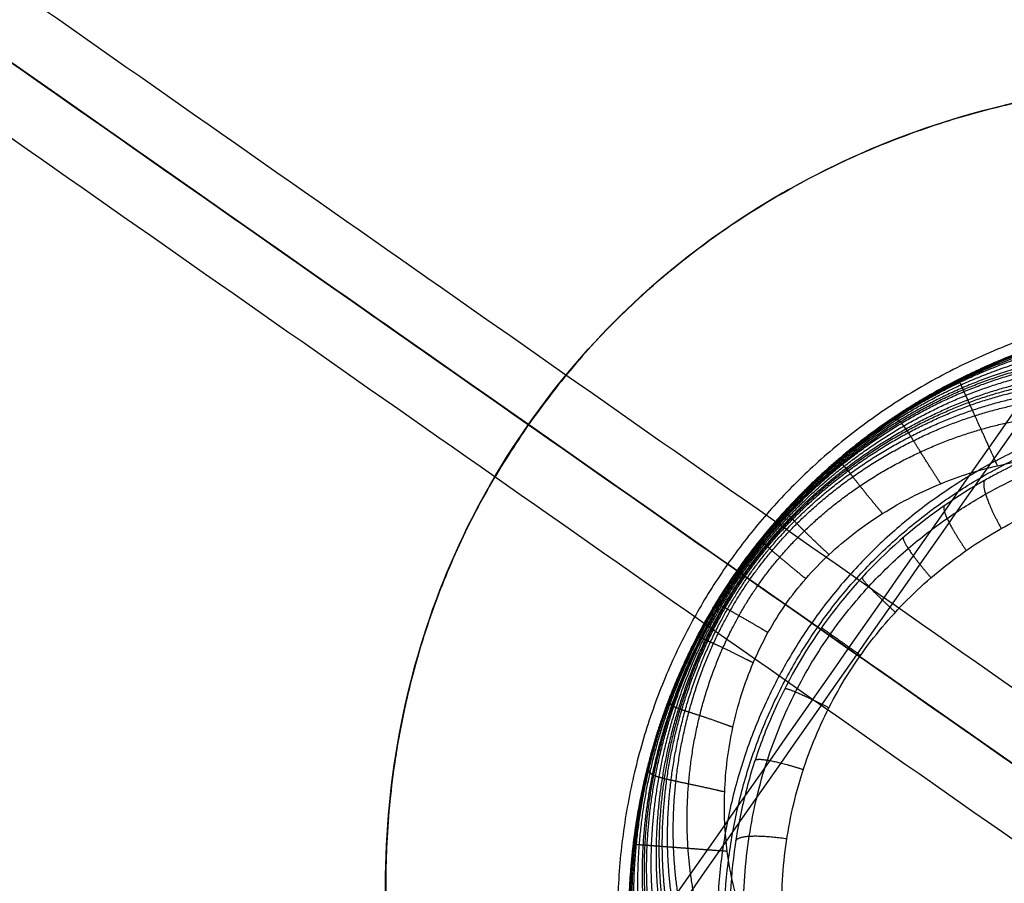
# Model space of a CAD drawing. Header units: millimetres. Extents: x -1267 to 1231, y -1283 to 1250.
# Tile 538 of 656: x -440 to -421, y -193 to -176. Entities that reach past the tile are written whole.
import ezdxf

# ---------------------------------------------------------------- set-up
doc = ezdxf.new("R2010")
doc.units = ezdxf.units.MM
doc.layers.add('Default', color=7, linetype='Continuous', true_color=0x000000)

msp = doc.modelspace()

# ---------------------------------------------------------------- linework, layer by layer
at = {"layer": 'Default'}
msp.add_line((-1180.184, 341.19, -435.695), (-197.202, -347.102, -435.695), dxfattribs=at)
for points, degree in [([(-976.261, -413.645, -638.821), (-688.693, -2.956, -638.821), (-401.125, 407.733, -638.821)], 2), ([(-975.497, -412.554, -638.268), (-688.693, -2.956, -638.268), (-401.89, 406.642, -638.268)], 2), ([(-671.85, -542.3, -577.915), (-423.983, -188.309, -577.915), (-176.116, 165.681, -577.915)], 2), ([(-671.136, -540.932, -577.399), (-424.147, -188.195, -577.399), (-177.157, 164.543, -577.399)], 2), ([(-1261.6, 141.817, -453.356), (-809.152, -174.99, -453.356), (-356.705, -491.797, -453.356)], 2), ([(-1260.125, 140.97, -453.883), (-809.066, -174.865, -453.883), (-358.007, -490.7, -453.883)], 2), ([(-417.506, -191.395, -390.636), (-551.663, -97.458, -327.768), (-685.82, -3.52, -264.9)], 2), ([(-418.569, -192.099, -391.853), (-552.726, -98.161, -328.986), (-686.883, -4.223, -266.118)], 2), ([(-686.118, -4.759, -263.683), (-551.961, -98.697, -326.55), (-417.803, -192.635, -389.418)], 2), ([(-418.866, -193.338, -390.636), (-553.024, -99.4, -327.768), (-687.181, -5.462, -264.9)], 2), ([(-430.602, -524.371, -481.812), (-270.526, -295.76, -481.812), (-110.451, -67.148, -481.812)], 2), ([(-429.554, -522.35, -481.346), (-270.772, -295.587, -481.346), (-111.991, -68.824, -481.346)], 2), ([(-568.491, -87.122, -417.836), (-499.375, -135.518, -417.836), (-430.258, -183.914, -417.836)], 2), ([(-430.258, -183.914, -417.282), (-499.375, -135.518, -417.282), (-568.491, -87.122, -417.282)], 2), ([(-430.258, -183.914, -417.282), (-430.258, -183.914, -417.559), (-430.258, -183.914, -417.836)], 2), ([(-425.142, -195.378, -406.495), (-425.272, -194.859, -406.692), (-425.438, -193.832, -407.046), (-425.424, -192.319, -407.464), (-425.162, -190.88, -407.761), (-424.669, -189.539, -407.94), (-423.962, -188.318, -407.999), (-423.055, -187.236, -407.939), (-421.962, -186.315, -407.76), (-420.7, -185.578, -407.462), (-419.277, -185.048, -407.042), (-418.263, -184.855, -406.691), (-417.736, -184.801, -406.495)], 3), ([(-426.273, -186.704, -409.109), (-426.363, -186.642, -411.19), (-426.452, -186.579, -413.271)], 2), ([(-424.847, -187.703, -413.271), (-425.65, -187.141, -413.271), (-426.452, -186.579, -413.271)], 2), ([(-410.776, -197.556, -398.151), (-418.062, -192.454, -402.489), (-425.348, -187.352, -406.827)], 2), ([(-424.679, -187.82, -409.359), (-424.763, -187.762, -411.315), (-424.847, -187.703, -413.271)], 2), ([(-420.77, -190.558, -406.097), (-422.35, -189.451, -407.038), (-423.931, -188.344, -407.979)], 2)]:
    msp.add_open_spline(points, degree=degree, dxfattribs=at)
for points, degree, knots in [([(-197.202, -347.102, -417.282), (-220.396, -330.861, -439.975), (-291.255, -281.245, -502.464), (-454.271, -167.1, -605.675), (-598.91, -65.823, -638.821), (-688.693, -2.956, -638.821)], 3, [2.41548, 2.41548, 2.41548, 2.41548, 70.396144, 198.636056, 404.995527, 404.995527, 404.995527, 404.995527]), ([(-198.495, -346.196, -417.836), (-221.379, -330.173, -440.159), (-291.89, -280.8, -502.242), (-454.421, -166.995, -605.144), (-598.966, -65.783, -638.268), (-688.693, -2.956, -638.268)], 3, [2.408267, 2.408267, 2.408267, 2.408267, 69.367076, 197.537893, 403.786179, 403.786179, 403.786179, 403.786179]), ([(-430.258, -183.914, -417.282), (-429.691, -183.104, -417.282), (-428.737, -181.991, -417.286), (-427.627, -181.031, -417.294), (-426.852, -180.425, -417.301), (-426.446, -180.138, -417.305), (-425.185, -179.335, -417.318), (-424.303, -178.884, -417.328), (-422.917, -178.333, -417.345), (-422.209, -178.089, -417.354), (-421.355, -177.86, -417.365), (-420.921, -177.759, -417.371), (-420.734, -177.719, -417.374), (-420.609, -177.693, -417.375), (-420.548, -177.681, -417.376), (-419.961, -177.565, -417.384), (-419.171, -177.447, -417.394), (-418.237, -177.374, -417.406), (-417.767, -177.353, -417.412), (-417.531, -177.347, -417.414), (-417.43, -177.345, -417.416), (-417.362, -177.344, -417.417), (-417.331, -177.344, -417.417), (-416.706, -177.338, -417.425), (-415.825, -177.372, -417.435), (-414.8, -177.488, -417.446), (-414.288, -177.564, -417.452), (-414.032, -177.607, -417.454), (-413.904, -177.63, -417.456), (-413.85, -177.64, -417.456), (-413.813, -177.647, -417.457), (-413.797, -177.65, -417.457), (-413.131, -177.774, -417.464), (-412.491, -177.928, -417.47), (-411.54, -178.211, -417.477), (-411.068, -178.364, -417.481), (-410.52, -178.566, -417.485), (-410.247, -178.673, -417.487), (-410.131, -178.72, -417.487), (-410.053, -178.751, -417.488), (-410.017, -178.766, -417.488), (-408.653, -179.328, -417.497), (-407.4, -180.016, -417.501), (-406.215, -180.845, -417.501)], 3, [0, 0, 0, 0, 2.1622, 3.2433, 3.2433, 4.3244, 4.3244, 6.486601, 6.486601, 7.567701, 8.108251, 8.378526, 8.513663, 8.513663, 8.648801, 8.648801, 9.729901, 10.270451, 10.540726, 10.675863, 10.743432, 10.743432, 10.811001, 10.811001, 11.892101, 12.432651, 12.702926, 12.838064, 12.905632, 12.939417, 12.939417, 12.973201, 12.973201, 14.054301, 14.054301, 14.594851, 14.865126, 15.000264, 15.067833, 15.067833, 15.135401, 15.135401, 17.297601, 17.297601, 17.297601, 17.297601]), ([(-406.215, -180.845, -418.055), (-406.808, -180.43, -418.055), (-407.417, -180.051, -418.054), (-408.358, -179.535, -418.051), (-408.834, -179.291, -418.049), (-409.402, -179.029, -418.046), (-409.688, -178.904, -418.044), (-409.812, -178.851, -418.043), (-409.894, -178.817, -418.043), (-409.938, -178.798, -418.043), (-410.599, -178.526, -418.039), (-411.227, -178.304, -418.034), (-412.179, -178.021, -418.026), (-412.657, -177.892, -418.022), (-413.22, -177.765, -418.017), (-413.502, -177.706, -418.014), (-413.643, -177.679, -418.012), (-413.704, -177.667, -418.012), (-413.744, -177.659, -418.011), (-413.766, -177.655, -418.011), (-414.369, -177.543, -418.005), (-415.248, -177.423, -417.996), (-416.277, -177.358, -417.984), (-416.792, -177.344, -417.977), (-417.05, -177.342, -417.974), (-417.16, -177.343, -417.973), (-417.234, -177.343, -417.972), (-417.274, -177.343, -417.972), (-417.848, -177.349, -417.964), (-418.653, -177.394, -417.954), (-419.579, -177.511, -417.942), (-420.039, -177.585, -417.936), (-420.236, -177.621, -417.934), (-420.367, -177.645, -417.932), (-420.435, -177.658, -417.931), (-421.503, -177.87, -417.917), (-422.468, -178.153, -417.905), (-424.313, -178.888, -417.882), (-425.192, -179.339, -417.872), (-427.718, -180.951, -417.846), (-429.126, -182.297, -417.836), (-430.258, -183.914, -417.836)], 3, [0, 0, 0, 0, 1.081886, 1.081886, 1.622829, 1.893301, 2.028537, 2.096155, 2.096155, 2.163772, 2.163772, 3.245659, 3.245659, 3.786602, 4.057073, 4.192309, 4.259927, 4.293736, 4.293736, 4.327545, 4.327545, 5.409431, 5.950374, 6.220846, 6.356082, 6.423699, 6.423699, 6.491317, 6.491317, 7.573204, 8.114147, 8.384618, 8.519854, 8.519854, 8.65509, 8.65509, 10.818862, 10.818862, 12.982635, 12.982635, 17.310179, 17.310179, 17.310179, 17.310179]), ([(-412.842, -182.14, -409.109), (-413.314, -182.02, -409.109), (-414.278, -181.818, -409.109), (-415.771, -181.638, -409.109), (-417.529, -181.67, -409.109), (-419.421, -182.019, -409.109), (-421.042, -182.556, -409.109), (-422.381, -183.191, -409.109), (-423.462, -183.855, -409.109), (-424.374, -184.564, -409.109), (-425.159, -185.318, -409.109), (-425.782, -186.029, -409.109), (-426.284, -186.7, -409.109), (-426.742, -187.401, -409.109), (-427.197, -188.229, -409.109), (-427.636, -189.224, -409.109), (-427.989, -190.322, -409.109), (-428.243, -191.563, -409.109), (-428.382, -193.039, -409.109), (-428.319, -195.197, -409.109), (-427.912, -197.126, -409.109), (-427.254, -198.777, -409.109), (-426.516, -200.082, -409.109), (-425.969, -200.886, -409.109)], 5, [0, 0, 0, 0, 0, 0, 1.381713, 2.763425, 4.145136, 4.835992, 5.526848, 6.606181, 7.685515, 8.764849, 9.304516, 9.844182, 10.386435, 10.928687, 12.013191, 13.097695, 14.1822, 14.876221, 15.570241, 16.958283, 19.734368, 19.734368, 19.734368, 19.734368, 19.734368, 19.734368]), ([(-425.966, -200.792, -408.749), (-426.509, -199.995, -408.772), (-427.242, -198.705, -408.81), (-427.896, -197.073, -408.858), (-428.303, -195.167, -408.915), (-428.371, -193.031, -408.971), (-428.236, -191.567, -409.003), (-427.985, -190.331, -409.024), (-427.634, -189.232, -409.036), (-427.196, -188.235, -409.041), (-426.74, -187.404, -409.044), (-426.28, -186.702, -409.045), (-425.778, -186.03, -409.045), (-425.153, -185.317, -409.044), (-424.366, -184.563, -409.039), (-423.452, -183.855, -409.027), (-422.374, -183.196, -409.004), (-421.046, -182.57, -408.968), (-419.441, -182.043, -408.919), (-417.571, -181.703, -408.857), (-415.834, -181.678, -408.8), (-414.359, -181.861, -408.754), (-413.405, -182.064, -408.725), (-412.938, -182.183, -408.71)], 5, [0.0000267, 0.0000267, 0.0000267, 0.0000267, 0.0000267, 0.0000267, 0.1406726, 0.2110088, 0.246177, 0.2813451, 0.3363002, 0.3912553, 0.4462105, 0.473688, 0.5011656, 0.5285121, 0.5558587, 0.6105518, 0.6652449, 0.719938, 0.7549457, 0.7899535, 0.859969, 0.9299845, 1, 1, 1, 1, 1, 1]), ([(-425.955, -200.601, -408.437), (-426.489, -199.821, -408.468), (-427.212, -198.559, -408.526), (-427.86, -196.968, -408.61), (-428.272, -195.107, -408.72), (-428.35, -193.016, -408.83), (-428.225, -191.575, -408.894), (-427.982, -190.349, -408.938), (-427.634, -189.251, -408.962), (-427.196, -188.248, -408.973), (-426.738, -187.411, -408.978), (-426.276, -186.705, -408.979), (-425.771, -186.03, -408.979), (-425.142, -185.312, -408.975), (-424.349, -184.556, -408.965), (-423.434, -183.851, -408.94), (-422.363, -183.203, -408.895), (-421.054, -182.594, -408.826), (-419.48, -182.088, -408.733), (-417.651, -181.77, -408.62), (-415.953, -181.759, -408.522), (-414.512, -181.947, -408.451), (-413.578, -182.151, -408.41), (-413.12, -182.27, -408.391)], 5, [0, 0, 0, 0, 0, 0, 0.1406726, 0.2110088, 0.246177, 0.2813451, 0.3363002, 0.3912553, 0.4462105, 0.473688, 0.5011656, 0.5285121, 0.5558587, 0.6105518, 0.6652449, 0.719938, 0.7549457, 0.7899535, 0.859969, 0.9299845, 1, 1, 1, 1, 1, 1]), ([(-425.936, -200.358, -408.186), (-426.456, -199.597, -408.215), (-427.164, -198.371, -408.278), (-427.807, -196.831, -408.385), (-428.226, -195.031, -408.533), (-428.321, -192.996, -408.689), (-428.21, -191.586, -408.783), (-427.977, -190.373, -408.848), (-427.635, -189.275, -408.885), (-427.197, -188.265, -408.903), (-426.736, -187.42, -408.91), (-426.272, -186.708, -408.912), (-425.762, -186.028, -408.911), (-425.127, -185.304, -408.905), (-424.328, -184.546, -408.887), (-423.411, -183.846, -408.849), (-422.349, -183.212, -408.783), (-421.062, -182.626, -408.686), (-419.525, -182.149, -408.558), (-417.745, -181.86, -408.408), (-416.095, -181.867, -408.285), (-414.692, -182.06, -408.206), (-413.781, -182.262, -408.165), (-413.334, -182.379, -408.147)], 5, [0.0000126, 0.0000126, 0.0000126, 0.0000126, 0.0000126, 0.0000126, 0.1406726, 0.2110088, 0.246177, 0.2813451, 0.3363002, 0.3912553, 0.4462105, 0.473688, 0.5011656, 0.5285121, 0.5558587, 0.6105518, 0.6652449, 0.719938, 0.7549457, 0.7899535, 0.859969, 0.9299845, 1, 1, 1, 1, 1, 1]), ([(-425.905, -200.089, -407.984), (-426.409, -199.348, -408.005), (-427.101, -198.161, -408.064), (-427.74, -196.679, -408.182), (-428.17, -194.946, -408.359), (-428.286, -192.975, -408.552), (-428.191, -191.598, -408.671), (-427.971, -190.4, -408.755), (-427.636, -189.302, -408.806), (-427.198, -188.285, -408.832), (-426.734, -187.431, -408.843), (-426.266, -186.712, -408.845), (-425.752, -186.026, -408.843), (-425.11, -185.296, -408.832), (-424.304, -184.535, -408.806), (-423.385, -183.842, -408.755), (-422.333, -183.224, -408.669), (-421.07, -182.664, -408.549), (-419.572, -182.22, -408.394), (-417.845, -181.964, -408.218), (-416.245, -181.992, -408.082), (-414.883, -182.19, -408.004), (-413.996, -182.389, -407.97), (-413.56, -182.503, -407.957)], 5, [0, 0, 0, 0, 0, 0, 0.1406726, 0.2110088, 0.246177, 0.2813451, 0.3363002, 0.3912553, 0.4462105, 0.473688, 0.5011656, 0.5285121, 0.5558587, 0.6105518, 0.6652449, 0.719938, 0.7549457, 0.7899535, 0.859969, 0.9299845, 1, 1, 1, 1, 1, 1]), ([(-425.808, -199.528, -407.697), (-426.289, -198.835, -407.693), (-426.957, -197.734, -407.73), (-427.593, -196.371, -407.847), (-428.045, -194.776, -408.049), (-428.204, -192.933, -408.289), (-428.142, -191.622, -408.446), (-427.95, -190.454, -408.565), (-427.629, -189.356, -408.644), (-427.195, -188.324, -408.689), (-426.725, -187.452, -408.708), (-426.252, -186.722, -408.713), (-425.73, -186.026, -408.708), (-425.075, -185.284, -408.687), (-424.255, -184.521, -408.641), (-423.332, -183.84, -408.561), (-422.296, -183.258, -408.442), (-421.081, -182.752, -408.286), (-419.661, -182.373, -408.097), (-418.041, -182.187, -407.897), (-416.544, -182.258, -407.76), (-415.266, -182.472, -407.701), (-414.43, -182.672, -407.689), (-414.019, -182.784, -407.69)], 5, [0, 0, 0, 0, 0, 0, 0.1406726, 0.2110088, 0.246177, 0.2813451, 0.3363002, 0.3912553, 0.4462105, 0.473688, 0.5011656, 0.5285121, 0.5558587, 0.6105518, 0.6652449, 0.719938, 0.7549457, 0.7899535, 0.859969, 0.9299845, 1, 1, 1, 1, 1, 1]), ([(-414.492, -183.123, -407.527), (-414.876, -182.998, -407.504), (-415.653, -182.772, -407.478), (-416.839, -182.518, -407.496), (-418.227, -182.396, -407.616), (-419.74, -182.52, -407.824), (-421.084, -182.843, -408.036), (-422.255, -183.305, -408.222), (-423.278, -183.856, -408.372), (-424.208, -184.522, -408.48), (-425.041, -185.284, -408.546), (-425.709, -186.032, -408.576), (-426.235, -186.734, -408.584), (-426.711, -187.472, -408.578), (-427.181, -188.357, -408.55), (-427.607, -189.402, -408.486), (-427.912, -190.501, -408.38), (-428.08, -191.645, -408.228), (-428.116, -192.897, -408.04), (-427.925, -194.622, -407.766), (-427.455, -196.082, -407.556), (-426.812, -197.317, -407.463), (-426.139, -198.314, -407.474), (-425.654, -198.941, -407.522)], 5, [-17.307135, -17.307135, -17.307135, -17.307135, -17.307135, -17.307135, -16.095367, -14.883599, -13.671832, -13.065948, -12.460064, -11.513483, -10.566902, -9.620321, -9.147031, -8.67374, -8.198182, -7.722625, -6.771509, -5.820393, -4.869278, -4.260618, -3.651958, -2.434639, 0, 0, 0, 0, 0, 0]), ([(-425.544, -198.616, -407.425), (-426.048, -198.036, -407.353), (-426.739, -197.107, -407.317), (-427.392, -195.943, -407.401), (-427.868, -194.552, -407.617), (-428.068, -192.882, -407.911), (-428.043, -191.656, -408.117), (-427.884, -190.521, -408.286), (-427.589, -189.42, -408.406), (-427.168, -188.37, -408.479), (-426.7, -187.48, -408.511), (-426.225, -186.741, -408.518), (-425.698, -186.039, -408.509), (-425.025, -185.291, -408.473), (-424.185, -184.532, -408.398), (-423.25, -183.873, -408.276), (-422.233, -183.334, -408.109), (-421.083, -182.891, -407.906), (-419.776, -182.591, -407.68), (-418.318, -182.494, -407.465), (-416.99, -182.648, -407.352), (-415.86, -182.939, -407.354), (-415.119, -183.194, -407.401), (-414.754, -183.336, -407.435)], 5, [0.0000356, 0.0000356, 0.0000356, 0.0000356, 0.0000356, 0.0000356, 0.1406726, 0.2110088, 0.246177, 0.2813451, 0.3363002, 0.3912553, 0.4462105, 0.473688, 0.5011656, 0.5285121, 0.5558587, 0.6105518, 0.6652449, 0.719938, 0.7549457, 0.7899535, 0.859969, 0.9299845, 1.0000242, 1.0000242, 1.0000242, 1.0000242, 1.0000242, 1.0000242]), ([(-425.418, -198.295, -407.26), (-425.952, -197.771, -407.186), (-426.673, -196.915, -407.15), (-427.341, -195.824, -407.241), (-427.819, -194.496, -407.472), (-428.023, -192.872, -407.788), (-428.003, -191.666, -408.011), (-427.852, -190.537, -408.195), (-427.566, -189.433, -408.329), (-427.152, -188.379, -408.411), (-426.688, -187.486, -408.448), (-426.215, -186.748, -408.456), (-425.688, -186.048, -408.445), (-425.012, -185.302, -408.405), (-424.166, -184.548, -408.321), (-423.225, -183.896, -408.185), (-422.211, -183.367, -408.001), (-421.078, -182.936, -407.782), (-419.805, -182.651, -407.539), (-418.401, -182.578, -407.308), (-417.133, -182.766, -407.189), (-416.06, -183.103, -407.19), (-415.361, -183.4, -407.239), (-415.017, -183.564, -407.275)], 5, [0.0001149, 0.0001149, 0.0001149, 0.0001149, 0.0001149, 0.0001149, 0.1406726, 0.2110088, 0.246177, 0.2813451, 0.3363002, 0.3912553, 0.4462105, 0.473688, 0.5011656, 0.5285121, 0.5558587, 0.6105518, 0.6652449, 0.719938, 0.7549457, 0.7899535, 0.859969, 0.9299845, 0.9998626, 0.9998626, 0.9998626, 0.9998626, 0.9998626, 0.9998626]), ([(-425.15, -197.752, -406.731), (-425.745, -197.331, -406.726), (-426.528, -196.61, -406.775), (-427.228, -195.642, -406.931), (-427.716, -194.413, -407.206), (-427.93, -192.858, -407.561), (-427.921, -191.682, -407.811), (-427.787, -190.559, -408.024), (-427.517, -189.45, -408.184), (-427.117, -188.39, -408.286), (-426.662, -187.496, -408.334), (-426.194, -186.763, -408.344), (-425.67, -186.069, -408.331), (-424.99, -185.33, -408.28), (-424.134, -184.587, -408.175), (-423.183, -183.948, -408.012), (-422.169, -183.435, -407.8), (-421.06, -183.025, -407.552), (-419.839, -182.768, -407.277), (-418.519, -182.736, -407.005), (-417.352, -182.989, -406.827), (-416.382, -183.419, -406.754), (-415.756, -183.798, -406.741), (-415.451, -184.01, -406.743)], 5, [0.0000288, 0.0000288, 0.0000288, 0.0000288, 0.0000288, 0.0000288, 0.1406726, 0.2110088, 0.246177, 0.2813451, 0.3363002, 0.3912553, 0.4462105, 0.473688, 0.5011656, 0.5285121, 0.5558587, 0.6105518, 0.6652449, 0.719938, 0.7549457, 0.7899535, 0.859969, 0.9299845, 0.9999795, 0.9999795, 0.9999795, 0.9999795, 0.9999795, 0.9999795]), ([(-424.956, -197.421, -406.056), (-425.564, -197.05, -406.174), (-426.36, -196.401, -406.367), (-427.07, -195.505, -406.623), (-427.575, -194.347, -406.949), (-427.818, -192.848, -407.336), (-427.834, -191.697, -407.607), (-427.723, -190.582, -407.842), (-427.47, -189.47, -408.027), (-427.082, -188.406, -408.151), (-426.632, -187.51, -408.209), (-426.168, -186.781, -408.223), (-425.646, -186.092, -408.207), (-424.963, -185.358, -408.145), (-424.099, -184.623, -408.019), (-423.139, -183.999, -407.83), (-422.125, -183.511, -407.594), (-421.034, -183.133, -407.324), (-419.849, -182.914, -407.022), (-418.586, -182.923, -406.701), (-417.485, -183.211, -406.437), (-416.576, -183.677, -406.236), (-415.993, -184.082, -406.112), (-415.708, -184.309, -406.052)], 5, [0.0000431, 0.0000431, 0.0000431, 0.0000431, 0.0000431, 0.0000431, 0.1406726, 0.2110088, 0.246177, 0.2813451, 0.3363002, 0.3912553, 0.4462105, 0.473688, 0.5011656, 0.5285121, 0.5558587, 0.6105518, 0.6652449, 0.719938, 0.7549457, 0.7899535, 0.859969, 0.9299845, 0.9999225, 0.9999225, 0.9999225, 0.9999225, 0.9999225, 0.9999225]), ([(-424.902, -197.339, -405.732), (-425.499, -196.97, -405.9), (-426.281, -196.329, -406.152), (-426.985, -195.451, -406.453), (-427.494, -194.317, -406.807), (-427.753, -192.843, -407.213), (-427.783, -191.705, -407.496), (-427.686, -190.594, -407.743), (-427.442, -189.482, -407.94), (-427.06, -188.417, -408.072), (-426.612, -187.52, -408.136), (-426.151, -186.793, -408.15), (-425.63, -186.107, -408.133), (-424.945, -185.375, -408.067), (-424.077, -184.645, -407.932), (-423.114, -184.03, -407.732), (-422.1, -183.555, -407.484), (-421.017, -183.196, -407.201), (-419.847, -182.995, -406.881), (-418.606, -183.019, -406.534), (-417.524, -183.31, -406.23), (-416.629, -183.768, -405.976), (-416.052, -184.165, -405.806), (-415.77, -184.387, -405.721)], 5, [-0.0000008, -0.0000008, -0.0000008, -0.0000008, -0.0000008, -0.0000008, 0.1406726, 0.2110088, 0.246177, 0.2813451, 0.3363002, 0.3912553, 0.4462105, 0.473688, 0.5011656, 0.5285121, 0.5558587, 0.6105518, 0.6652449, 0.719938, 0.7549457, 0.7899535, 0.859969, 0.9299845, 0.999938, 0.999938, 0.999938, 0.999938, 0.999938, 0.999938]), ([(-424.874, -197.296, -405.449), (-425.455, -196.919, -405.647), (-426.217, -196.276, -405.937), (-426.907, -195.406, -406.273), (-427.415, -194.292, -406.654), (-427.685, -192.839, -407.085), (-427.728, -191.713, -407.383), (-427.642, -190.606, -407.642), (-427.409, -189.494, -407.85), (-427.033, -188.428, -407.99), (-426.59, -187.531, -408.057), (-426.131, -186.807, -408.073), (-425.612, -186.125, -408.055), (-424.925, -185.396, -407.985), (-424.055, -184.673, -407.843), (-423.087, -184.067, -407.632), (-422.073, -183.605, -407.37), (-420.997, -183.261, -407.072), (-419.841, -183.074, -406.732), (-418.617, -183.106, -406.359), (-417.549, -183.39, -406.023), (-416.66, -183.833, -405.732), (-416.083, -184.215, -405.534), (-415.8, -184.428, -405.434)], 5, [-15.790386, -15.790386, -15.790386, -15.790386, -15.790386, -15.790386, -13.569112, -12.458475, -11.903157, -11.347838, -10.480076, -9.612313, -8.744551, -8.31067, -7.876788, -7.444976, -7.013163, -6.149538, -5.285913, -4.422287, -3.869501, -3.316716, -2.211144, -1.105572, 0, 0, 0, 0, 0, 0]), ([(-421.967, -183.212, -408.174), (-421.973, -183.2, -408.219), (-421.984, -183.175, -408.309), (-421.997, -183.147, -408.423), (-422.01, -183.116, -408.565), (-422.023, -183.088, -408.733), (-422.032, -183.069, -408.876), (-422.036, -183.06, -408.971), (-422.038, -183.054, -409.041), (-422.039, -183.052, -409.086), (-422.04, -183.051, -409.109)], 5, [0.734638, 0.734638, 0.734638, 0.734638, 0.734638, 0.734638, 0.8009784, 0.8673189, 0.9004892, 0.9336595, 0.9668297, 0.9999971, 0.9999971, 0.9999971, 0.9999971, 0.9999971, 0.9999971]), ([(-424.829, -197.229, -405.066), (-425.387, -196.841, -405.292), (-426.116, -196.195, -405.621), (-426.783, -195.339, -405.996), (-427.284, -194.255, -406.411), (-427.569, -192.834, -406.876), (-427.63, -191.726, -407.197), (-427.564, -190.626, -407.476), (-427.346, -189.513, -407.7), (-426.983, -188.447, -407.85), (-426.546, -187.552, -407.923), (-426.093, -186.833, -407.94), (-425.577, -186.158, -407.921), (-424.89, -185.437, -407.846), (-424.015, -184.725, -407.693), (-423.041, -184.135, -407.466), (-422.026, -183.694, -407.185), (-420.961, -183.373, -406.864), (-419.826, -183.205, -406.498), (-418.632, -183.245, -406.09), (-417.588, -183.517, -405.718), (-416.71, -183.932, -405.39), (-416.134, -184.29, -405.164), (-415.85, -184.49, -405.05)], 5, [0, 0, 0, 0, 0, 0, 0.1406726, 0.2110088, 0.246177, 0.2813451, 0.3363002, 0.3912553, 0.4462105, 0.473688, 0.5011656, 0.5285121, 0.5558587, 0.6105518, 0.6652449, 0.719938, 0.7549457, 0.7899535, 0.859969, 0.9299845, 0.9999221, 0.9999221, 0.9999221, 0.9999221, 0.9999221, 0.9999221]), ([(-421.818, -183.543, -407.297), (-421.823, -183.532, -407.32), (-421.833, -183.51, -407.368), (-421.852, -183.468, -407.461), (-421.878, -183.41, -407.598), (-421.903, -183.355, -407.739), (-421.926, -183.304, -407.878), (-421.945, -183.261, -408.011), (-421.958, -183.233, -408.104), (-421.964, -183.219, -408.151), (-421.967, -183.212, -408.174)], 5, [0.4535622, 0.4535622, 0.4535622, 0.4535622, 0.4535622, 0.4535622, 0.4886966, 0.5238311, 0.5941, 0.6643689, 0.6995034, 0.734638, 0.734638, 0.734638, 0.734638, 0.734638, 0.734638]), ([(-424.755, -197.123, -404.747), (-425.293, -196.735, -404.994), (-425.996, -196.097, -405.351), (-426.644, -195.264, -405.751), (-427.141, -194.215, -406.187), (-427.442, -192.829, -406.672), (-427.52, -191.741, -407.007), (-427.474, -190.648, -407.3), (-427.272, -189.536, -407.537), (-426.921, -188.471, -407.696), (-426.491, -187.579, -407.774), (-426.044, -186.868, -407.792), (-425.533, -186.201, -407.772), (-424.845, -185.488, -407.692), (-423.967, -184.789, -407.53), (-422.989, -184.214, -407.291), (-421.974, -183.794, -406.996), (-420.922, -183.497, -406.661), (-419.809, -183.349, -406.279), (-418.646, -183.4, -405.852), (-417.632, -183.665, -405.457), (-416.773, -184.063, -405.101), (-416.207, -184.404, -404.854), (-415.926, -184.594, -404.728)], 5, [0, 0, 0, 0, 0, 0, 0.140673, 0.211009, 0.246177, 0.281345, 0.3363, 0.391255, 0.44621, 0.473688, 0.501166, 0.528512, 0.555859, 0.610552, 0.665245, 0.719938, 0.754946, 0.789953, 0.859969, 0.929984, 1, 1, 1, 1, 1, 1]), ([(-424.551, -196.849, -404.265), (-425.057, -196.477, -404.537), (-425.714, -195.875, -404.922), (-426.325, -195.1, -405.342), (-426.814, -194.128, -405.786), (-427.14, -192.819, -406.277), (-427.249, -191.774, -406.617), (-427.236, -190.703, -406.919), (-427.063, -189.601, -407.165), (-426.735, -188.548, -407.332), (-426.321, -187.669, -407.413), (-425.888, -186.977, -407.433), (-425.389, -186.331, -407.412), (-424.708, -185.639, -407.33), (-423.831, -184.967, -407.161), (-422.852, -184.425, -406.913), (-421.847, -184.045, -406.61), (-420.826, -183.79, -406.271), (-419.766, -183.679, -405.885), (-418.674, -183.75, -405.45), (-417.73, -184.006, -405.039), (-416.925, -184.378, -404.657), (-416.389, -184.697, -404.387), (-416.122, -184.875, -404.247)], 5, [0, 0, 0, 0, 0, 0, 0.140673, 0.211009, 0.246177, 0.281345, 0.3363, 0.391255, 0.44621, 0.473688, 0.501166, 0.528512, 0.555859, 0.610552, 0.665245, 0.719938, 0.754946, 0.789953, 0.859969, 0.929984, 1, 1, 1, 1, 1, 1]), ([(-417.63, -183.708, -407.921), (-418.393, -183.8, -408.162), (-419.121, -183.968, -408.372), (-420.143, -184.315, -408.64), (-420.472, -184.447, -408.722), (-420.947, -184.665, -408.833), (-421.179, -184.78, -408.886), (-421.405, -184.902, -408.934), (-421.553, -184.984, -408.966), (-421.624, -185.025, -408.98), (-422.899, -185.779, -409.238), (-423.913, -186.726, -409.359), (-425.063, -188.368, -409.359), (-425.39, -188.96, -409.329), (-425.786, -189.901, -409.238), (-425.901, -190.223, -409.2), (-426.05, -190.717, -409.132), (-426.117, -190.967, -409.095), (-426.175, -191.221, -409.054), (-426.212, -191.391, -409.025), (-426.229, -191.479, -409.01), (-426.493, -192.887, -408.761), (-426.483, -194.355, -408.403), (-426.132, -195.851, -407.921)], 3, [-11.359949, -11.359949, -11.359949, -11.359949, -9.939956, -9.939956, -9.229959, -9.229959, -8.874961, -8.697461, -8.697461, -8.519962, -8.519962, -5.679975, -5.679975, -4.259981, -4.259981, -3.549984, -3.549984, -3.194986, -3.017487, -3.017487, -2.839987, -2.839987, 0, 0, 0, 0]), ([(-421.298, -184.698, -405.952), (-421.367, -184.546, -406.022), (-421.468, -184.322, -406.164), (-421.578, -184.077, -406.398), (-421.682, -183.847, -406.722), (-421.759, -183.675, -407.03), (-421.794, -183.598, -407.182), (-421.81, -183.561, -407.258), (-421.818, -183.543, -407.297)], 5, [-0.0000001, -0.0000001, -0.0000001, -0.0000001, -0.0000001, -0.0000001, 0.2267811, 0.3401716, 0.3968669, 0.4535622, 0.4535622, 0.4535622, 0.4535622, 0.4535622, 0.4535622]), ([(-424.919, -207.557, -417.501), (-425.47, -207.171, -417.501), (-425.997, -206.76, -417.5), (-426.753, -206.108, -417.497), (-427.122, -205.772, -417.495), (-427.537, -205.364, -417.493), (-427.711, -205.186, -417.492), (-427.827, -205.066, -417.491), (-427.887, -205.003, -417.49), (-428.38, -204.48, -417.487), (-428.793, -203.996, -417.483), (-429.374, -203.244, -417.475), (-429.655, -202.861, -417.472), (-429.966, -202.402, -417.467), (-430.117, -202.17, -417.464), (-430.181, -202.07, -417.463), (-430.223, -202.003, -417.462), (-430.246, -201.967, -417.462), (-430.578, -201.435, -417.456), (-431.008, -200.667, -417.447), (-431.443, -199.742, -417.435), (-431.643, -199.271, -417.429), (-431.739, -199.034, -417.426), (-431.779, -198.932, -417.425), (-431.806, -198.864, -417.424), (-431.82, -198.828, -417.424), (-432.03, -198.279, -417.417), (-432.289, -197.498, -417.406), (-432.524, -196.576, -417.394), (-432.611, -196.178, -417.389), (-432.666, -195.912, -417.386), (-432.692, -195.777, -417.384), (-433.096, -193.545, -417.355), (-433.074, -191.484, -417.329), (-432.226, -187.434, -417.292), (-431.429, -185.586, -417.282), (-430.258, -183.914, -417.282)], 3, [0, 0, 0, 0, 1.083155, 1.083155, 1.624733, 1.895522, 2.030917, 2.030917, 2.166311, 2.166311, 3.249466, 3.249466, 3.791044, 4.061833, 4.197227, 4.264925, 4.264925, 4.332622, 4.332622, 5.415777, 5.957355, 6.228144, 6.363538, 6.431236, 6.431236, 6.498933, 6.498933, 7.582088, 8.123666, 8.394455, 8.394455, 8.665244, 8.665244, 12.997866, 12.997866, 17.330488, 17.330488, 17.330488, 17.330488]), ([(-430.258, -183.914, -417.836), (-430.846, -184.753, -417.836), (-431.586, -186.077, -417.84), (-432.202, -187.74, -417.85), (-432.414, -188.477, -417.856), (-432.543, -188.975, -417.86), (-432.602, -189.229, -417.863), (-432.759, -189.982, -417.87), (-432.838, -190.489, -417.875), (-432.947, -191.513, -417.886), (-432.977, -192.032, -417.891), (-432.986, -193.072, -417.904), (-432.956, -193.852, -417.913), (-432.855, -194.764, -417.925), (-432.797, -195.155, -417.93), (-432.756, -195.416, -417.933), (-432.734, -195.544, -417.935), (-432.613, -196.209, -417.943), (-432.429, -197.002, -417.954), (-432.147, -197.915, -417.966), (-431.99, -198.369, -417.972), (-431.908, -198.595, -417.975), (-431.871, -198.692, -417.976), (-431.847, -198.757, -417.977), (-431.835, -198.787, -417.977), (-431.613, -199.365, -417.984), (-431.26, -200.164, -417.995), (-430.781, -201.067, -418.006), (-430.524, -201.511, -418.011), (-430.392, -201.731, -418.013), (-430.334, -201.825, -418.014), (-430.295, -201.888, -418.015), (-430.277, -201.917, -418.015), (-429.921, -202.486, -418.022), (-429.56, -203.003, -418.027), (-428.981, -203.753, -418.034), (-428.682, -204.121, -418.038), (-428.315, -204.539, -418.041), (-428.155, -204.715, -418.042), (-428.047, -204.833, -418.043), (-427.995, -204.888, -418.044), (-427.026, -205.917, -418.051), (-426.02, -206.786, -418.055), (-424.919, -207.557, -418.055)], 3, [0, 0, 0, 0, 2.16185, 3.242775, 3.783237, 3.783237, 4.323699, 4.323699, 5.404624, 5.404624, 6.485549, 6.485549, 7.566474, 8.106936, 8.377168, 8.377168, 8.647399, 8.647399, 9.728324, 10.268786, 10.539017, 10.674133, 10.741691, 10.741691, 10.809249, 10.809249, 11.890173, 12.430636, 12.700867, 12.835983, 12.903541, 12.903541, 12.971098, 12.971098, 14.052023, 14.052023, 14.592486, 14.862717, 14.997832, 14.997832, 15.132948, 15.132948, 17.294798, 17.294798, 17.294798, 17.294798]), ([(-423.177, -183.842, -408.35), (-423.186, -183.836, -408.388), (-423.205, -183.826, -408.464), (-423.23, -183.817, -408.562), (-423.258, -183.812, -408.681), (-423.291, -183.813, -408.819), (-423.315, -183.816, -408.933), (-423.328, -183.817, -409.005), (-423.334, -183.817, -409.058), (-423.337, -183.816, -409.092), (-423.338, -183.816, -409.109)], 5, [0.734638, 0.734638, 0.734638, 0.734638, 0.734638, 0.734638, 0.8009784, 0.8673189, 0.9004892, 0.9336595, 0.9668297, 0.9999971, 0.9999971, 0.9999971, 0.9999971, 0.9999971, 0.9999971]), ([(-422.998, -184.067, -407.599), (-423.004, -184.059, -407.62), (-423.014, -184.043, -407.661), (-423.034, -184.012, -407.742), (-423.064, -183.976, -407.863), (-423.09, -183.94, -407.985), (-423.116, -183.902, -408.104), (-423.142, -183.869, -408.213), (-423.162, -183.853, -408.291), (-423.172, -183.846, -408.331), (-423.177, -183.842, -408.35)], 5, [0.4535621, 0.4535621, 0.4535621, 0.4535621, 0.4535621, 0.4535621, 0.4886966, 0.5238311, 0.5941, 0.6643689, 0.6995034, 0.734638, 0.734638, 0.734638, 0.734638, 0.734638, 0.734638]), ([(-425.919, -195.354, -407.131), (-425.954, -195.194, -407.19), (-426.084, -194.521, -407.43), (-426.192, -193.323, -407.808), (-426.083, -191.786, -408.195), (-425.74, -190.338, -408.463), (-425.203, -189.039, -408.612), (-424.535, -187.93, -408.655), (-423.798, -187.019, -408.615), (-423.041, -186.289, -408.517), (-422.288, -185.706, -408.379), (-421.538, -185.235, -408.211), (-420.774, -184.848, -408.014), (-419.981, -184.532, -407.786), (-419.164, -184.287, -407.528), (-418.506, -184.15, -407.304), (-418.127, -184.093, -407.168), (-418.024, -184.079, -407.131)], 3, [0.347052, 0.347052, 0.347052, 0.347052, 0.703029, 1.838433, 2.947089, 4.019084, 5.028078, 5.952411, 6.786293, 7.533424, 8.206143, 8.830023, 9.438108, 10.053345, 10.675266, 11.285554, 11.511155, 11.511155, 11.511155, 11.511155]), ([(-422.383, -185.043, -406.289), (-422.468, -184.91, -406.36), (-422.595, -184.714, -406.503), (-422.734, -184.496, -406.748), (-422.852, -184.297, -407.08), (-422.937, -184.167, -407.365), (-422.972, -184.107, -407.5), (-422.989, -184.08, -407.566), (-422.998, -184.067, -407.599)], 5, [-0.0000007, -0.0000007, -0.0000007, -0.0000007, -0.0000007, -0.0000007, 0.2267811, 0.3401716, 0.3968669, 0.4535621, 0.4535621, 0.4535621, 0.4535621, 0.4535621, 0.4535621]), ([(-423.912, -196.139, -403.795), (-424.297, -195.878, -404.022), (-424.956, -195.326, -404.44), (-425.688, -194.399, -404.992), (-426.117, -193.517, -405.41), (-426.351, -192.721, -405.726), (-426.492, -191.955, -405.997), (-426.544, -190.948, -406.299), (-426.391, -189.692, -406.589), (-426.066, -188.653, -406.75), (-425.69, -187.879, -406.816), (-425.358, -187.346, -406.833), (-424.971, -186.853, -406.816), (-424.375, -186.236, -406.751), (-423.509, -185.576, -406.589), (-422.377, -185.004, -406.297), (-421.412, -184.706, -405.995), (-420.646, -184.572, -405.726), (-419.823, -184.516, -405.413), (-418.856, -184.611, -405), (-417.737, -184.981, -404.45), (-416.985, -185.418, -404.027), (-416.6, -185.697, -403.795)], 3, [-13.497699, -13.497699, -13.497699, -13.497699, -12.548321, -11.598943, -10.649565, -10.174876, -9.700187, -8.95842, -8.216652, -7.474885, -7.104001, -6.733117, -6.364001, -5.994886, -5.256655, -4.518424, -3.780193, -3.307669, -2.835145, -1.890096, -0.945048, 0, 0, 0, 0]), ([(-424.297, -184.645, -408.479), (-424.305, -184.642, -408.511), (-424.322, -184.639, -408.574), (-424.345, -184.639, -408.656), (-424.372, -184.645, -408.755), (-424.404, -184.658, -408.87), (-424.427, -184.668, -408.964), (-424.441, -184.673, -409.024), (-424.447, -184.675, -409.067), (-424.449, -184.675, -409.095), (-424.45, -184.674, -409.109)], 5, [0.734638, 0.734638, 0.734638, 0.734638, 0.734638, 0.734638, 0.8009784, 0.8673189, 0.9004892, 0.9336595, 0.9668297, 0.9999971, 0.9999971, 0.9999971, 0.9999971, 0.9999971, 0.9999971]), ([(-424.149, -184.795, -407.846), (-424.154, -184.789, -407.864), (-424.163, -184.778, -407.9), (-424.18, -184.756, -407.971), (-424.206, -184.734, -408.076), (-424.227, -184.71, -408.178), (-424.246, -184.682, -408.274), (-424.267, -184.659, -408.364), (-424.284, -184.65, -408.43), (-424.292, -184.646, -408.463), (-424.297, -184.645, -408.479)], 5, [0.4535621, 0.4535621, 0.4535621, 0.4535621, 0.4535621, 0.4535621, 0.4886966, 0.5238311, 0.5941, 0.6643689, 0.6995034, 0.734638, 0.734638, 0.734638, 0.734638, 0.734638, 0.734638]), ([(-423.493, -185.613, -406.573), (-423.588, -185.498, -406.643), (-423.732, -185.326, -406.785), (-423.892, -185.134, -407.037), (-424.015, -184.966, -407.376), (-424.095, -184.869, -407.638), (-424.126, -184.824, -407.758), (-424.141, -184.804, -407.817), (-424.149, -184.795, -407.846)], 5, [-0.0000001, -0.0000001, -0.0000001, -0.0000001, -0.0000001, -0.0000001, 0.2267811, 0.3401716, 0.3968669, 0.4535621, 0.4535621, 0.4535621, 0.4535621, 0.4535621, 0.4535621]), ([(-425.32, -185.614, -408.556), (-425.325, -185.612, -408.583), (-425.336, -185.61, -408.637), (-425.351, -185.61, -408.707), (-425.369, -185.613, -408.793), (-425.39, -185.621, -408.893), (-425.405, -185.627, -408.977), (-425.413, -185.63, -409.031), (-425.417, -185.63, -409.071), (-425.418, -185.63, -409.096), (-425.419, -185.629, -409.109)], 5, [0.734638, 0.734638, 0.734638, 0.734638, 0.734638, 0.734638, 0.8009784, 0.8673189, 0.9004892, 0.9336595, 0.9668297, 0.9999971, 0.9999971, 0.9999971, 0.9999971, 0.9999971, 0.9999971]), ([(-425.21, -185.719, -408.008), (-425.214, -185.715, -408.025), (-425.222, -185.706, -408.057), (-425.236, -185.691, -408.122), (-425.258, -185.674, -408.214), (-425.273, -185.657, -408.299), (-425.287, -185.639, -408.378), (-425.3, -185.624, -408.456), (-425.311, -185.617, -408.513), (-425.317, -185.615, -408.541), (-425.32, -185.614, -408.556)], 5, [0.4535621, 0.4535621, 0.4535621, 0.4535621, 0.4535621, 0.4535621, 0.4886966, 0.5238311, 0.5941, 0.6643689, 0.6995034, 0.734638, 0.734638, 0.734638, 0.734638, 0.734638, 0.734638]), ([(-424.516, -186.398, -406.762), (-424.619, -186.3, -406.83), (-424.777, -186.151, -406.972), (-424.955, -185.984, -407.229), (-425.086, -185.847, -407.572), (-425.161, -185.773, -407.817), (-425.19, -185.74, -407.928), (-425.203, -185.726, -407.982), (-425.21, -185.719, -408.008)], 5, [-0.0000016, -0.0000016, -0.0000016, -0.0000016, -0.0000016, -0.0000016, 0.2267811, 0.3401716, 0.3968669, 0.4535621, 0.4535621, 0.4535621, 0.4535621, 0.4535621, 0.4535621]), ([(-425.788, -186.158, -408.574), (-425.792, -186.156, -408.6), (-425.801, -186.152, -408.653), (-425.812, -186.15, -408.719), (-425.825, -186.149, -408.801), (-425.839, -186.15, -408.897), (-425.849, -186.151, -408.979), (-425.855, -186.152, -409.032), (-425.857, -186.151, -409.071), (-425.859, -186.15, -409.097), (-425.859, -186.15, -409.109)], 5, [0.734638, 0.734638, 0.734638, 0.734638, 0.734638, 0.734638, 0.8009784, 0.8673189, 0.9004892, 0.9336595, 0.9668297, 0.9999971, 0.9999971, 0.9999971, 0.9999971, 0.9999971, 0.9999971]), ([(-425.686, -186.247, -408.051), (-425.69, -186.243, -408.067), (-425.698, -186.236, -408.099), (-425.713, -186.223, -408.161), (-425.733, -186.208, -408.25), (-425.748, -186.194, -408.33), (-425.76, -186.18, -408.404), (-425.772, -186.168, -408.48), (-425.781, -186.162, -408.533), (-425.786, -186.159, -408.561), (-425.788, -186.158, -408.574)], 5, [0.4535621, 0.4535621, 0.4535621, 0.4535621, 0.4535621, 0.4535621, 0.4886966, 0.5238311, 0.5941, 0.6643689, 0.6995034, 0.734638, 0.734638, 0.734638, 0.734638, 0.734638, 0.734638]), ([(-424.961, -186.858, -406.811), (-425.069, -186.769, -406.879), (-425.236, -186.632, -407.021), (-425.423, -186.479, -407.28), (-425.561, -186.358, -407.624), (-425.637, -186.293, -407.864), (-425.666, -186.265, -407.972), (-425.68, -186.253, -408.025), (-425.686, -186.247, -408.051)], 5, [-0.0000001, -0.0000001, -0.0000001, -0.0000001, -0.0000001, -0.0000001, 0.2267811, 0.3401716, 0.3968669, 0.4535621, 0.4535621, 0.4535621, 0.4535621, 0.4535621, 0.4535621]), ([(-426.223, -186.739, -408.581), (-426.227, -186.737, -408.607), (-426.234, -186.732, -408.658), (-426.242, -186.726, -408.723), (-426.251, -186.72, -408.804), (-426.26, -186.713, -408.898), (-426.266, -186.709, -408.979), (-426.27, -186.707, -409.032), (-426.272, -186.705, -409.071), (-426.273, -186.705, -409.097), (-426.273, -186.704, -409.109)], 5, [0.734638, 0.734638, 0.734638, 0.734638, 0.734638, 0.734638, 0.8009784, 0.8673189, 0.9004892, 0.9336595, 0.9668297, 0.9999971, 0.9999971, 0.9999971, 0.9999971, 0.9999971, 0.9999971]), ([(-426.117, -186.814, -408.066), (-426.121, -186.811, -408.082), (-426.13, -186.805, -408.113), (-426.145, -186.794, -408.175), (-426.165, -186.78, -408.263), (-426.182, -186.768, -408.341), (-426.196, -186.759, -408.414), (-426.209, -186.75, -408.488), (-426.217, -186.744, -408.541), (-426.221, -186.741, -408.568), (-426.223, -186.739, -408.581)], 5, [0.4535621, 0.4535621, 0.4535621, 0.4535621, 0.4535621, 0.4535621, 0.4886966, 0.5238311, 0.5941, 0.6643689, 0.6995034, 0.734638, 0.734638, 0.734638, 0.734638, 0.734638, 0.734638]), ([(-425.348, -187.352, -406.827), (-425.462, -187.272, -406.895), (-425.638, -187.149, -407.037), (-425.835, -187.011, -407.297), (-425.984, -186.907, -407.642), (-426.064, -186.851, -407.881), (-426.096, -186.829, -407.988), (-426.11, -186.819, -408.04), (-426.117, -186.814, -408.066)], 5, [-0.0000001, -0.0000001, -0.0000001, -0.0000001, -0.0000001, -0.0000001, 0.2267811, 0.3401716, 0.3968669, 0.4535621, 0.4535621, 0.4535621, 0.4535621, 0.4535621, 0.4535621]), ([(-426.619, -187.352, -408.576), (-426.623, -187.348, -408.602), (-426.629, -187.341, -408.654), (-426.636, -187.331, -408.72), (-426.642, -187.319, -408.801), (-426.646, -187.304, -408.896), (-426.649, -187.294, -408.978), (-426.651, -187.289, -409.031), (-426.652, -187.286, -409.07), (-426.653, -187.285, -409.096), (-426.654, -187.285, -409.109)], 5, [0.734638, 0.734638, 0.734638, 0.734638, 0.734638, 0.734638, 0.8009784, 0.8673189, 0.9004892, 0.9336595, 0.9668297, 0.9999971, 0.9999971, 0.9999971, 0.9999971, 0.9999971, 0.9999971]), ([(-426.5, -187.417, -408.053), (-426.504, -187.414, -408.069), (-426.514, -187.41, -408.101), (-426.531, -187.4, -408.164), (-426.552, -187.387, -408.252), (-426.571, -187.378, -408.332), (-426.588, -187.371, -408.407), (-426.604, -187.364, -408.482), (-426.613, -187.357, -408.535), (-426.617, -187.353, -408.562), (-426.619, -187.352, -408.576)], 5, [0.4535621, 0.4535621, 0.4535621, 0.4535621, 0.4535621, 0.4535621, 0.4886966, 0.5238311, 0.5941, 0.6643689, 0.6995034, 0.734638, 0.734638, 0.734638, 0.734638, 0.734638, 0.734638]), ([(-425.681, -187.887, -406.811), (-425.801, -187.816, -406.879), (-425.986, -187.707, -407.021), (-426.194, -187.584, -407.28), (-426.354, -187.496, -407.625), (-426.44, -187.447, -407.866), (-426.476, -187.43, -407.974), (-426.492, -187.421, -408.027), (-426.5, -187.417, -408.053)], 5, [-0.0000002, -0.0000002, -0.0000002, -0.0000002, -0.0000002, -0.0000002, 0.2267811, 0.3401716, 0.3968669, 0.4535621, 0.4535621, 0.4535621, 0.4535621, 0.4535621, 0.4535621]), ([(-426.967, -187.981, -408.559), (-426.971, -187.976, -408.586), (-426.978, -187.966, -408.64), (-426.985, -187.951, -408.708), (-426.988, -187.932, -408.793), (-426.99, -187.909, -408.891), (-426.99, -187.892, -408.975), (-426.99, -187.883, -409.029), (-426.991, -187.88, -409.069), (-426.992, -187.878, -409.096), (-426.993, -187.878, -409.109)], 5, [0.7346381, 0.7346381, 0.7346381, 0.7346381, 0.7346381, 0.7346381, 0.8009784, 0.8673189, 0.9004892, 0.9336595, 0.9668297, 0.9999971, 0.9999971, 0.9999971, 0.9999971, 0.9999971, 0.9999971]), ([(-426.829, -188.048, -408.012), (-426.835, -188.046, -408.028), (-426.845, -188.041, -408.061), (-426.865, -188.033, -408.126), (-426.888, -188.019, -408.218), (-426.909, -188.01, -408.303), (-426.931, -188.004, -408.383), (-426.951, -187.997, -408.461), (-426.961, -187.988, -408.516), (-426.965, -187.983, -408.545), (-426.967, -187.981, -408.559)], 5, [0.4535621, 0.4535621, 0.4535621, 0.4535621, 0.4535621, 0.4535621, 0.4886966, 0.5238311, 0.5941, 0.6643689, 0.6995034, 0.7346381, 0.7346381, 0.7346381, 0.7346381, 0.7346381, 0.7346381]), ([(-425.962, -188.464, -406.761), (-426.088, -188.402, -406.829), (-426.281, -188.304, -406.972), (-426.497, -188.195, -407.231), (-426.669, -188.12, -407.575), (-426.763, -188.075, -407.821), (-426.803, -188.06, -407.931), (-426.821, -188.052, -407.985), (-426.829, -188.048, -408.012)], 5, [-0.0000013, -0.0000013, -0.0000013, -0.0000013, -0.0000013, -0.0000013, 0.2267811, 0.3401716, 0.3968669, 0.4535621, 0.4535621, 0.4535621, 0.4535621, 0.4535621, 0.4535621]), ([(-427.523, -189.275, -408.485), (-427.529, -189.268, -408.516), (-427.54, -189.252, -408.578), (-427.549, -189.23, -408.658), (-427.555, -189.201, -408.756), (-427.556, -189.164, -408.868), (-427.556, -189.138, -408.961), (-427.556, -189.124, -409.021), (-427.557, -189.118, -409.065), (-427.558, -189.116, -409.094), (-427.558, -189.115, -409.109)], 5, [0.7346381, 0.7346381, 0.7346381, 0.7346381, 0.7346381, 0.7346381, 0.8009784, 0.8673189, 0.9004892, 0.9336595, 0.9668297, 0.9999971, 0.9999971, 0.9999971, 0.9999971, 0.9999971, 0.9999971]), ([(-427.327, -189.363, -407.853), (-427.334, -189.36, -407.872), (-427.348, -189.355, -407.908), (-427.374, -189.347, -407.979), (-427.404, -189.33, -408.084), (-427.434, -189.32, -408.186), (-427.467, -189.311, -408.282), (-427.498, -189.3, -408.372), (-427.513, -189.287, -408.437), (-427.52, -189.279, -408.469), (-427.523, -189.275, -408.485)], 5, [0.4535621, 0.4535621, 0.4535621, 0.4535621, 0.4535621, 0.4535621, 0.4886966, 0.5238311, 0.5941, 0.6643689, 0.6995034, 0.7346381, 0.7346381, 0.7346381, 0.7346381, 0.7346381, 0.7346381]), ([(-426.351, -189.694, -406.573), (-426.49, -189.645, -406.642), (-426.699, -189.569, -406.786), (-426.93, -189.486, -407.04), (-427.125, -189.429, -407.381), (-427.24, -189.388, -407.645), (-427.292, -189.374, -407.765), (-427.316, -189.367, -407.824), (-427.327, -189.363, -407.853)], 5, [-0.0000001, -0.0000001, -0.0000001, -0.0000001, -0.0000001, -0.0000001, 0.2267811, 0.3401716, 0.3968669, 0.4535621, 0.4535621, 0.4535621, 0.4535621, 0.4535621, 0.4535621]), ([(-427.891, -190.6, -408.357), (-427.901, -190.593, -408.394), (-427.919, -190.577, -408.469), (-427.938, -190.556, -408.565), (-427.955, -190.53, -408.683), (-427.967, -190.497, -408.818), (-427.975, -190.473, -408.931), (-427.979, -190.46, -409.003), (-427.981, -190.454, -409.056), (-427.983, -190.452, -409.091), (-427.984, -190.452, -409.109)], 5, [0.7346381, 0.7346381, 0.7346381, 0.7346381, 0.7346381, 0.7346381, 0.8009784, 0.8673189, 0.9004892, 0.9336595, 0.9668297, 0.9999971, 0.9999971, 0.9999971, 0.9999971, 0.9999971, 0.9999971]), ([(-427.613, -190.69, -407.61), (-427.622, -190.687, -407.63), (-427.64, -190.683, -407.671), (-427.676, -190.675, -407.753), (-427.72, -190.66, -407.874), (-427.764, -190.648, -407.996), (-427.81, -190.637, -408.114), (-427.851, -190.624, -408.222), (-427.875, -190.611, -408.299), (-427.886, -190.603, -408.338), (-427.891, -190.6, -408.357)], 5, [0.4535621, 0.4535621, 0.4535621, 0.4535621, 0.4535621, 0.4535621, 0.4886966, 0.5238311, 0.5941, 0.6643689, 0.6995034, 0.7346381, 0.7346381, 0.7346381, 0.7346381, 0.7346381, 0.7346381]), ([(-426.508, -190.93, -406.29), (-426.661, -190.896, -406.36), (-426.886, -190.845, -406.504), (-427.132, -190.789, -406.752), (-427.353, -190.748, -407.088), (-427.499, -190.713, -407.375), (-427.566, -190.7, -407.51), (-427.598, -190.693, -407.577), (-427.613, -190.69, -407.61)], 5, [-0.0000009, -0.0000009, -0.0000009, -0.0000009, -0.0000009, -0.0000009, 0.2267811, 0.3401716, 0.3968669, 0.4535621, 0.4535621, 0.4535621, 0.4535621, 0.4535621, 0.4535621]), ([(-428.07, -191.946, -408.18), (-428.084, -191.945, -408.225), (-428.113, -191.943, -408.314), (-428.146, -191.94, -408.426), (-428.182, -191.938, -408.567), (-428.215, -191.935, -408.734), (-428.238, -191.933, -408.877), (-428.249, -191.933, -408.971), (-428.254, -191.932, -409.041), (-428.257, -191.932, -409.086), (-428.258, -191.932, -409.109)], 5, [0.7346381, 0.7346381, 0.7346381, 0.7346381, 0.7346381, 0.7346381, 0.8009784, 0.8673189, 0.9004892, 0.9336595, 0.9668297, 0.9999971, 0.9999971, 0.9999971, 0.9999971, 0.9999971, 0.9999971]), ([(-427.7, -191.973, -407.309), (-427.712, -191.972, -407.333), (-427.736, -191.971, -407.38), (-427.782, -191.967, -407.474), (-427.846, -191.962, -407.61), (-427.907, -191.958, -407.75), (-427.964, -191.954, -407.887), (-428.014, -191.95, -408.019), (-428.046, -191.948, -408.11), (-428.062, -191.946, -408.157), (-428.07, -191.946, -408.18)], 5, [0.4535621, 0.4535621, 0.4535621, 0.4535621, 0.4535621, 0.4535621, 0.4886966, 0.5238311, 0.5941, 0.6643689, 0.6995034, 0.7346381, 0.7346381, 0.7346381, 0.7346381, 0.7346381, 0.7346381]), ([(-426.459, -192.065, -405.953), (-426.626, -192.053, -406.023), (-426.868, -192.035, -406.165), (-427.13, -192.015, -406.404), (-427.374, -191.997, -406.732), (-427.558, -191.984, -407.042), (-427.641, -191.978, -407.194), (-427.68, -191.975, -407.271), (-427.7, -191.973, -407.309)], 5, [-0.0000001, -0.0000001, -0.0000001, -0.0000001, -0.0000001, -0.0000001, 0.2267811, 0.3401716, 0.3968669, 0.4535621, 0.4535621, 0.4535621, 0.4535621, 0.4535621, 0.4535621])]:
    msp.add_open_spline(points, degree=degree, knots=knots, dxfattribs=at)
for points, weights, degree in [([(-406.215, -180.845, -417.668), (-420.907, -170.558, -417.668), (-430.258, -183.914, -417.668)], [1, 0.707106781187, 1], 2), ([(-430.258, -183.914, -417.668), (-439.61, -197.27, -417.668), (-424.919, -207.557, -417.668)], [1, 0.707106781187, 1], 2), ([(-421.539, -184.977, -408.963), (-421.618, -185.06, -408.339), (-421.5, -185.403, -407.831), (-421.226, -185.899, -407.583)], [1.06570958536, 0.968878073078, 0.979066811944, 1.09627580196], 3), ([(-422.315, -185.466, -409.112), (-422.367, -185.542, -408.494), (-422.21, -185.859, -407.987), (-421.895, -186.319, -407.732)], [1.06175325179, 0.969171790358, 0.98069003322, 1.09630798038], 3), ([(-423.097, -186.072, -409.235), (-423.122, -186.136, -408.62), (-422.925, -186.421, -408.115), (-422.568, -186.84, -407.855)], [1.05855813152, 0.969449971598, 0.982039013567, 1.09632525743], 3), ([(-423.887, -186.836, -409.323), (-423.885, -186.882, -408.711), (-423.648, -187.127, -408.207), (-423.249, -187.497, -407.943)], [1.0563586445, 0.96967120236, 0.982986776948, 1.09630536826], 3), ([(-424.658, -187.79, -409.359), (-424.632, -187.81, -408.748), (-424.356, -188.006, -408.243), (-423.913, -188.319, -407.979)], [1.05552269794, 0.969756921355, 0.983352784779, 1.09631028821], 3), ([(-425.36, -188.955, -409.32), (-425.316, -188.939, -408.708), (-425.003, -189.075, -408.203), (-424.517, -189.321, -407.94)], [1.05644881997, 0.969660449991, 0.982947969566, 1.09631137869], 3), ([(-425.929, -190.326, -409.185), (-425.876, -190.267, -408.569), (-425.532, -190.333, -408.062), (-425.006, -190.501, -407.805)], [1.05985623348, 0.969333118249, 0.981486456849, 1.09631624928], 3), ([(-426.296, -191.859, -408.941), (-426.246, -191.753, -408.317), (-425.882, -191.74, -407.809), (-425.32, -191.821, -407.561)], [1.06627682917, 0.968831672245, 0.978839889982, 1.09630148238], 3)]:
    msp.add_rational_spline(points, weights, degree=degree, dxfattribs=at)
for points, knots in [([(-407.873, -184.208, -413.271), (-419.226, -176.259, -413.271), (-426.452, -186.579, -413.271), (-433.678, -196.899, -413.271), (-422.326, -204.849, -413.271)], [0, 0, 0, 13.351769, 13.351769, 26.703538, 26.703538, 26.703538]), ([(-408.895, -185.667, -413.271), (-418.642, -178.841, -413.271), (-424.847, -187.703, -413.271), (-431.052, -196.564, -413.271), (-421.304, -203.39, -413.271)], [-22.928453, -22.928453, -22.928453, -11.464226, -11.464226, 0, 0, 0]), ([(-421.231, -203.285, -410.596), (-430.864, -196.54, -410.596), (-424.732, -187.783, -410.596), (-418.601, -179.026, -410.596), (-408.968, -185.771, -410.596)], [1.570796, 1.570796, 1.570796, 3.141593, 3.141593, 4.712389, 4.712389, 4.712389])]:
    msp.add_rational_spline(points, [1, 0.707106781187, 1, 0.707106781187, 1], degree=2, knots=knots, dxfattribs=at)

doc.saveas('drawing.dxf')
